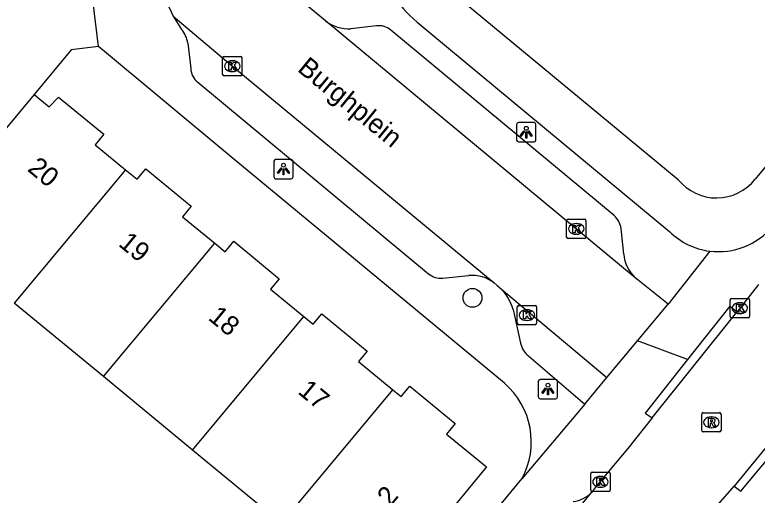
# Model space of a CAD drawing. Extents: x 162074 to 163034, y 381824 to 382557.
# Drawn here: x 162361.62 to 162400.04, y 382197.93 to 382222.79 of the extents above; entities that cross this region are included whole.
import ezdxf

# ---------------------------------------------------------------- set-up
doc = ezdxf.new("R2010")
doc.units = 0
for name, color, linetype in [('IMGEO_Boom', 7, 'Continuous'), ('IMGEO_Kolk', 7, 'Continuous'), ('IMGEO_Lichtpunt', 7, 'Continuous'), ('IMGEO_Openbare_ruimte_label', 7, 'Continuous'), ('IMGEO_Pand', 7, 'Continuous'), ('IMGEO_Pand_nummerreeks', 7, 'Continuous'), ('IMGEO_Rijbaan_lokaal_open', 7, 'Continuous'), ('IMGEO_Rioolput', 7, 'Continuous'), ('IMGEO_Voetpad_gesloten', 7, 'Continuous'), ('IMGEO_Voetpad_open', 7, 'Continuous')]:
    doc.layers.add(name, color=color, linetype=linetype)

msp = doc.modelspace()

# ---------------------------------------------------------------- linework, layer by layer
at = {"layer": 'IMGEO_Boom'}
msp.add_circle((162385.301, 382208.14), 0.489, dxfattribs=at)
at = {"layer": 'IMGEO_Kolk'}
for p, q in [((162372.372, 382219.708), (162372.372, 382220.56)), ((162372.447, 382220.634), (162373.299, 382220.634)), ((162373.373, 382220.56), (162373.373, 382219.708)), ((162372.86, 382220.414), (162372.885, 382220.414)), ((162372.883, 382219.854), (162372.858, 382219.854)), ((162373.299, 382219.634), (162372.447, 382219.634)), ((162390.172, 382211.284), (162390.172, 382212.136)), ((162390.247, 382212.21), (162391.099, 382212.21)), ((162391.173, 382212.136), (162391.173, 382211.284)), ((162390.66, 382211.99), (162390.685, 382211.99)), ((162390.683, 382211.43), (162390.658, 382211.43)), ((162391.099, 382211.21), (162390.247, 382211.21)), ((162398.638, 382207.18), (162398.638, 382208.032)), ((162398.713, 382208.106), (162399.565, 382208.106)), ((162399.126, 382207.886), (162399.151, 382207.886)), ((162399.639, 382208.032), (162399.639, 382207.18)), ((162387.619, 382206.822), (162387.619, 382207.674)), ((162387.694, 382207.748), (162388.546, 382207.748)), ((162388.107, 382207.528), (162388.132, 382207.528)), ((162388.62, 382207.674), (162388.62, 382206.822)), ((162399.565, 382207.106), (162398.713, 382207.106)), ((162399.149, 382207.326), (162399.124, 382207.326)), ((162388.546, 382206.748), (162387.694, 382206.748)), ((162388.13, 382206.968), (162388.105, 382206.968)), ((162391.425, 382198.191), (162391.425, 382199.043)), ((162391.5, 382199.117), (162392.352, 382199.117)), ((162392.426, 382199.043), (162392.426, 382198.191)), ((162391.913, 382198.897), (162391.938, 382198.897)), ((162391.936, 382198.337), (162391.911, 382198.337)), ((162392.352, 382198.117), (162391.5, 382198.117))]:
    msp.add_line(p, q, dxfattribs=at)
for points in [[(162372.372, 382219.708), (162372.372, 382220.56)], [(162372.447, 382220.634), (162373.299, 382220.634)], [(162373.373, 382220.56), (162373.373, 382219.708)], [(162372.693, 382220.334), (162372.816, 382220.334), (162372.816, 382220.183), (162372.946, 382220.334), (162373.11, 382220.334), (162372.964, 382220.183), (162373.117, 382219.934), (162372.965, 382219.934), (162372.88, 382220.098), (162372.816, 382220.031), (162372.816, 382219.934), (162372.693, 382219.934), (162372.693, 382220.334)], [(162373.299, 382219.634), (162372.447, 382219.634)], [(162390.172, 382211.284), (162390.172, 382212.136)], [(162390.247, 382212.21), (162391.099, 382212.21)], [(162391.173, 382212.136), (162391.173, 382211.284)], [(162390.493, 382211.91), (162390.616, 382211.91), (162390.616, 382211.759), (162390.746, 382211.91), (162390.91, 382211.91), (162390.764, 382211.759), (162390.917, 382211.51), (162390.765, 382211.51), (162390.68, 382211.674), (162390.616, 382211.607), (162390.616, 382211.51), (162390.493, 382211.51), (162390.493, 382211.91)], [(162391.099, 382211.21), (162390.247, 382211.21)], [(162398.638, 382207.18), (162398.638, 382208.032)], [(162398.713, 382208.106), (162399.565, 382208.106)], [(162398.959, 382207.806), (162399.082, 382207.806), (162399.082, 382207.655), (162399.212, 382207.806), (162399.376, 382207.806), (162399.23, 382207.655), (162399.383, 382207.406), (162399.231, 382207.406), (162399.146, 382207.57), (162399.082, 382207.503), (162399.082, 382207.406), (162398.959, 382207.406), (162398.959, 382207.806)], [(162399.639, 382208.032), (162399.639, 382207.18)], [(162387.619, 382206.822), (162387.619, 382207.674)], [(162387.694, 382207.748), (162388.546, 382207.748)], [(162387.94, 382207.448), (162388.063, 382207.448), (162388.063, 382207.297), (162388.193, 382207.448), (162388.357, 382207.448), (162388.211, 382207.297), (162388.364, 382207.048), (162388.212, 382207.048), (162388.127, 382207.212), (162388.063, 382207.145), (162388.063, 382207.048), (162387.94, 382207.048), (162387.94, 382207.448)], [(162388.62, 382207.674), (162388.62, 382206.822)], [(162399.565, 382207.106), (162398.713, 382207.106)], [(162388.546, 382206.748), (162387.694, 382206.748)], [(162391.425, 382198.191), (162391.425, 382199.043)], [(162391.5, 382199.117), (162392.352, 382199.117)], [(162392.426, 382199.043), (162392.426, 382198.191)], [(162391.746, 382198.817), (162391.869, 382198.817), (162391.869, 382198.666), (162391.999, 382198.817), (162392.163, 382198.817), (162392.017, 382198.666), (162392.17, 382198.417), (162392.018, 382198.417), (162391.933, 382198.581), (162391.869, 382198.514), (162391.869, 382198.417), (162391.746, 382198.417), (162391.746, 382198.817)], [(162392.352, 382198.117), (162391.5, 382198.117)]]:
    msp.add_lwpolyline(points, dxfattribs=at)
for centre, start, end in [((162372.449, 382220.558), 91.552, 178.448), ((162372.449, 382220.558), 91.552, 178.448), ((162373.297, 382220.558), 1.552, 88.448), ((162373.297, 382220.558), 1.552, 88.448), ((162372.449, 382219.71), 181.552, 268.448), ((162372.449, 382219.71), 181.552, 268.448), ((162373.297, 382219.71), 271.552, 358.448), ((162373.297, 382219.71), 271.552, 358.448), ((162390.249, 382212.134), 91.552, 178.448), ((162390.249, 382212.134), 91.552, 178.448), ((162391.097, 382212.134), 1.552, 88.448), ((162391.097, 382212.134), 1.552, 88.448), ((162390.249, 382211.286), 181.552, 268.448), ((162390.249, 382211.286), 181.552, 268.448), ((162391.097, 382211.286), 271.552, 358.448), ((162391.097, 382211.286), 271.552, 358.448), ((162398.715, 382208.03), 91.552, 178.448), ((162398.715, 382208.03), 91.552, 178.448), ((162399.563, 382208.03), 1.552, 88.448), ((162399.563, 382208.03), 1.552, 88.448), ((162387.696, 382207.672), 91.552, 178.448), ((162387.696, 382207.672), 91.552, 178.448), ((162388.544, 382207.672), 1.552, 88.448), ((162388.544, 382207.672), 1.552, 88.448), ((162398.715, 382207.182), 181.552, 268.448), ((162398.715, 382207.182), 181.552, 268.448), ((162399.563, 382207.182), 271.552, 358.448), ((162399.563, 382207.182), 271.552, 358.448), ((162387.696, 382206.824), 181.552, 268.448), ((162387.696, 382206.824), 181.552, 268.448), ((162388.544, 382206.824), 271.552, 358.448), ((162388.544, 382206.824), 271.552, 358.448), ((162391.502, 382199.041), 91.552, 178.448), ((162391.502, 382199.041), 91.552, 178.448), ((162392.35, 382199.041), 1.552, 88.448), ((162392.35, 382199.041), 1.552, 88.448), ((162391.502, 382198.193), 181.552, 268.448), ((162391.502, 382198.193), 181.552, 268.448), ((162392.35, 382198.193), 271.552, 358.448), ((162392.35, 382198.193), 271.552, 358.448)]:
    msp.add_arc(centre, 0.0765, start, end, dxfattribs=at)
for centre, major_axis, ratio, start_param, end_param in [((162372.859, 382220.134), (-0.387, 0.002), 0.722429, 4.712389, 7.853982), ((162372.884, 382220.134), (-0.39, 0.002), 0.717154, 1.570796, 4.712389), ((162390.659, 382211.71), (-0.387, 0.002), 0.722429, 4.712389, 7.853982), ((162390.684, 382211.71), (-0.39, 0.002), 0.717154, 1.570796, 4.712389), ((162399.125, 382207.606), (-0.387, 0.002), 0.722429, 4.712389, 7.853982), ((162399.15, 382207.606), (-0.39, 0.002), 0.717154, 1.570796, 4.712389), ((162388.106, 382207.248), (-0.387, 0.002), 0.722429, 4.712389, 7.853982), ((162388.131, 382207.248), (-0.39, 0.002), 0.717154, 1.570796, 4.712389), ((162391.912, 382198.617), (-0.387, 0.002), 0.722429, 4.712389, 7.853982), ((162391.937, 382198.617), (-0.39, 0.002), 0.717154, 1.570796, 4.712389)]:
    msp.add_ellipse(centre, major_axis=major_axis, ratio=ratio, start_param=start_param, end_param=end_param, dxfattribs=at)
at = {"layer": 'IMGEO_Lichtpunt'}
for p, q in [((162387.587, 382217.118), (162387.587, 382216.311)), ((162387.587, 382217.118), (162387.587, 382216.311)), ((162388.489, 382217.213), (162387.681, 382217.213)), ((162388.489, 382217.213), (162387.681, 382217.213)), ((162388.583, 382216.311), (162388.583, 382217.118)), ((162388.583, 382216.311), (162388.583, 382217.118)), ((162387.681, 382216.217), (162388.489, 382216.217)), ((162387.681, 382216.217), (162388.489, 382216.217)), ((162375.02, 382215.209), (162375.02, 382214.402)), ((162375.02, 382215.209), (162375.02, 382214.402)), ((162375.922, 382215.304), (162375.114, 382215.304)), ((162375.922, 382215.304), (162375.114, 382215.304)), ((162376.016, 382214.402), (162376.016, 382215.209)), ((162376.016, 382214.402), (162376.016, 382215.209)), ((162375.114, 382214.308), (162375.922, 382214.308)), ((162375.114, 382214.308), (162375.922, 382214.308)), ((162388.71, 382203.82), (162388.71, 382203.013)), ((162388.71, 382203.82), (162388.71, 382203.013)), ((162389.612, 382203.915), (162388.804, 382203.915)), ((162389.612, 382203.915), (162388.804, 382203.915)), ((162389.706, 382203.013), (162389.706, 382203.82)), ((162389.706, 382203.013), (162389.706, 382203.82)), ((162388.804, 382202.919), (162389.612, 382202.919)), ((162388.804, 382202.919), (162389.612, 382202.919))]:
    msp.add_line(p, q, dxfattribs=at)
for points in [[(162387.961, 382216.782), (162388, 382216.754), (162387.812, 382216.492), (162387.774, 382216.519), (162387.961, 382216.782)], [(162388.063, 382216.734), (162388.11, 382216.734), (162388.11, 382216.412), (162388.063, 382216.412), (162388.063, 382216.734)], [(162388.173, 382216.754), (162388.211, 382216.781), (162388.398, 382216.519), (162388.359, 382216.491), (162388.173, 382216.754)], [(162375.394, 382214.873), (162375.433, 382214.845), (162375.245, 382214.583), (162375.207, 382214.61), (162375.394, 382214.873)], [(162375.496, 382214.825), (162375.543, 382214.825), (162375.543, 382214.503), (162375.496, 382214.503), (162375.496, 382214.825)], [(162375.606, 382214.845), (162375.644, 382214.872), (162375.831, 382214.61), (162375.792, 382214.582), (162375.606, 382214.845)], [(162389.084, 382203.484), (162389.123, 382203.456), (162388.935, 382203.194), (162388.897, 382203.221), (162389.084, 382203.484)], [(162389.186, 382203.436), (162389.233, 382203.436), (162389.233, 382203.114), (162389.186, 382203.114), (162389.186, 382203.436)], [(162389.296, 382203.456), (162389.334, 382203.483), (162389.521, 382203.221), (162389.482, 382203.193), (162389.296, 382203.456)]]:
    msp.add_lwpolyline(points, dxfattribs=at)
for centre in [(162388.086, 382216.916), (162375.519, 382215.007), (162389.209, 382203.618)]:
    msp.add_circle(centre, 0.0994, dxfattribs=at)
for centre, start, end in [((162387.681, 382217.118), 90, 180), ((162387.681, 382217.118), 90, 180), ((162388.489, 382217.118), 0, 90), ((162388.489, 382217.118), 0, 90), ((162387.681, 382216.311), 180, 270), ((162387.681, 382216.311), 180, 270), ((162388.489, 382216.311), 270, 0), ((162388.489, 382216.311), 270, 360), ((162375.114, 382215.209), 90, 180), ((162375.114, 382215.209), 90, 180), ((162375.922, 382215.209), 0, 90), ((162375.922, 382215.209), 0, 90), ((162375.114, 382214.402), 180, 270), ((162375.114, 382214.402), 180, 270), ((162375.922, 382214.402), 270, 0), ((162375.922, 382214.402), 270, 360), ((162388.804, 382203.82), 90, 180), ((162388.804, 382203.82), 90, 180), ((162389.612, 382203.82), 0, 90), ((162389.612, 382203.82), 0, 90), ((162388.804, 382203.013), 180, 270), ((162388.804, 382203.013), 180, 270), ((162389.612, 382203.013), 270, 0), ((162389.612, 382203.013), 270, 360)]:
    msp.add_arc(centre, 0.0946, start, end, dxfattribs=at)
at = {"layer": 'IMGEO_Pand'}
for points in [[(162362.619, 382218.669), (162359.474, 382214.908)], [(162362.619, 382218.669), (162363.393, 382218.031), (162363.882, 382218.535), (162366.223, 382216.609), (162365.776, 382216.066), (162367.347, 382214.775)], [(162367.347, 382214.775), (162361.583, 382207.863)], [(162367.347, 382214.775), (162367.948, 382214.28), (162368.394, 382214.821), (162370.748, 382212.882), (162370.302, 382212.341), (162371.96, 382210.976)], [(162366.197, 382204.063), (162371.96, 382210.976)], [(162371.96, 382210.976), (162372.502, 382210.529), (162372.948, 382211.07), (162375.302, 382209.131), (162374.856, 382208.59), (162376.573, 382207.176)], [(162366.197, 382204.063), (162361.583, 382207.863)], [(162370.81, 382200.263), (162376.573, 382207.176)], [(162376.573, 382207.176), (162377.056, 382206.778), (162377.502, 382207.319), (162379.856, 382205.38), (162379.41, 382204.839), (162381.187, 382203.375)], [(162370.81, 382200.263), (162366.197, 382204.063)], [(162381.187, 382203.375), (162381.61, 382203.027), (162382.056, 382203.568), (162384.41, 382201.629), (162383.964, 382201.088), (162386.032, 382199.384), (162379.288, 382191.194), (162376.895, 382193.165), (162377.919, 382194.408), (162375.424, 382196.463)], [(162375.424, 382196.463), (162381.187, 382203.375)], [(162375.424, 382196.463), (162370.81, 382200.263)]]:
    msp.add_lwpolyline(points, dxfattribs=at)
at = {"layer": 'IMGEO_Rijbaan_lokaal_open'}
for points in [[(162365.954, 382221.157), (162365.263, 382226.839)], [(162369.353, 382223.86), (162369.486, 382223.432), (162369.804, 382222.715)], [(162377.687, 382222.478), (162376.626, 382223.363)], [(162369.804, 382222.715), (162372.897, 382220.114), (162386.433, 382208.909)], [(162393.725, 382209.183), (162390.687, 382211.697), (162377.687, 382222.478)], [(162365.954, 382221.157), (162364.527, 382220.984), (162362.619, 382218.669)], [(162395.437, 382207.815), (162393.88, 382209.055), (162393.725, 382209.183)], [(162386.433, 382208.909), (162386.574, 382208.775), (162386.699, 382208.671)], [(162386.699, 382208.671), (162392.258, 382204.023)], [(162400.109, 382208.829), (162398.977, 382207.405)], [(162393.848, 382205.919), (162395.437, 382207.815)], [(162394.607, 382201.927), (162398.977, 382207.405)], [(162392.258, 382204.023), (162393.848, 382205.919)], [(162403.183, 382203.671), (162398.84, 382198.394)], [(162394.607, 382201.927), (162393.345, 382200.337), (162392.521, 382199.353), (162391.67, 382198.337), (162391.469, 382198.07)], [(162395.883, 382194.813), (162396.623, 382195.74), (162397.535, 382196.883), (162398.84, 382198.394)], [(162382.421, 382186.948), (162387.133, 382192.747), (162391.469, 382198.07)]]:
    msp.add_lwpolyline(points, dxfattribs=at)
at = {"layer": 'IMGEO_Rioolput'}
for p, q in [((162397.167, 382201.27), (162397.167, 382202.122)), ((162397.242, 382202.196), (162398.094, 382202.196)), ((162398.168, 382202.122), (162398.168, 382201.27)), ((162397.655, 382201.976), (162397.68, 382201.976)), ((162397.678, 382201.416), (162397.653, 382201.416)), ((162398.094, 382201.196), (162397.242, 382201.196))]:
    msp.add_line(p, q, dxfattribs=at)
for points in [[(162397.167, 382201.27), (162397.167, 382202.122)], [(162397.242, 382202.196), (162398.094, 382202.196)], [(162398.168, 382202.122), (162398.168, 382201.27)], [(162397.756, 382201.894), (162397.504, 382201.896), (162397.504, 382201.496)], [(162397.504, 382201.496), (162397.628, 382201.496), (162397.628, 382201.658), (162397.639, 382201.658)], [(162397.682, 382201.815), (162397.628, 382201.815), (162397.628, 382201.734)], [(162397.628, 382201.734), (162397.68, 382201.734)], [(162397.686, 382201.629), (162397.757, 382201.496), (162397.897, 382201.496), (162397.832, 382201.622)], [(162398.094, 382201.196), (162397.242, 382201.196)]]:
    msp.add_lwpolyline(points, dxfattribs=at)
for centre, radius, start, end in [((162397.244, 382202.12), 0.0765, 91.552, 178.448), ((162397.244, 382202.12), 0.0765, 91.552, 178.448), ((162398.092, 382202.12), 0.0765, 1.552, 88.448), ((162398.092, 382202.12), 0.0765, 1.552, 88.448), ((162397.638, 382201.605), 0.0533, 26.0293, 88.6989), ((162397.664, 382201.923), 0.19, 274.7715, 282.9687), ((162397.688, 382201.719), 0.0964, 77.0061, 93.1865), ((162397.702, 382201.776), 0.0378, 276.6634, 79.6772), ((162397.755, 382201.784), 0.109, 350.3612, 89.416), ((162397.753, 382201.784), 0.112, 277.5842, 350.9817), ((162397.737, 382201.569), 0.108, 29.5134, 73.7905), ((162397.244, 382201.272), 0.0765, 181.552, 268.448), ((162397.244, 382201.272), 0.0765, 181.552, 268.448), ((162398.092, 382201.272), 0.0765, 271.552, 358.448), ((162398.092, 382201.272), 0.0765, 271.552, 358.448)]:
    msp.add_arc(centre, radius, start, end, dxfattribs=at)
for centre, major_axis, ratio, start_param, end_param in [((162397.654, 382201.696), (-0.387, 0.002), 0.722429, 4.712389, 7.853982), ((162397.679, 382201.696), (-0.39, 0.002), 0.717154, 1.570796, 4.712389)]:
    msp.add_ellipse(centre, major_axis=major_axis, ratio=ratio, start_param=start_param, end_param=end_param, dxfattribs=at)
at = {"layer": 'IMGEO_Voetpad_gesloten'}
for points in [[(162395.955, 382214.253), (162383.332, 382224.712)], [(162382.438, 382222.415), (162395.512, 382211.561)], [(162405.299, 382220.769), (162399.925, 382214.283)]]:
    msp.add_lwpolyline(points, dxfattribs=at)
for centre, radius, start, end in [((162385.35, 382226.139), 4.727, 183.1883, 231.9762), ((162397.928, 382215.853), 2.541, 219.0478, 321.8181), ((162398.044, 382214.169), 3.638, 262.6671, 320.0462), ((162398.045, 382214.161), 3.63, 225.7465, 262.6405)]:
    msp.add_arc(centre, radius, start, end, dxfattribs=at)
at = {"layer": 'IMGEO_Voetpad_open'}
for points in [[(162369.804, 382222.715), (162370.244, 382222.038)], [(162380.334, 382222.22), (162379.006, 382222.071)], [(162392.629, 382212.404), (162381.069, 382222.002)], [(162370.571, 382221.32), (162370.719, 382220.006)], [(162386.952, 382203.723), (162372.749, 382215.498), (162365.954, 382221.157)], [(162371.083, 382219.31), (162383.029, 382209.389)], [(162393.133, 382210.404), (162392.994, 382211.73)], [(162397.58, 382210.561), (162395.437, 382207.815)], [(162383.763, 382209.157), (162385.097, 382209.289)], [(162387.402, 382207.536), (162387.788, 382205.791)], [(162398.977, 382207.405), (162398.63, 382207.71), (162396.436, 382204.943)], [(162396.436, 382204.943), (162393.848, 382205.919)], [(162388.216, 382205.124), (162391.119, 382202.632)], [(162396.436, 382204.943), (162394.242, 382202.176), (162394.607, 382201.927)], [(162391.119, 382202.632), (162392.258, 382204.023)], [(162391.119, 382202.632), (162387.853, 382198.764)], [(162398.84, 382198.394), (162399.186, 382198.137), (162401.376, 382200.754)], [(162374.601, 382182.711), (162387.853, 382198.764)]]:
    msp.add_lwpolyline(points, dxfattribs=at)
for centre, radius, start, end in [((162378.895, 382224.051), 1.983, 232.482, 273.221), ((162369.102, 382221.085), 1.488, 9.1086, 39.8634), ((162380.463, 382221.306), 0.923, 48.9363, 98.0231), ((162371.659, 382220.054), 0.941, 182.9375, 232.2806), ((162391.838, 382211.54), 1.172, 9.3467, 47.5282), ((162395.005, 382210.558), 1.879, 184.6959, 227.0368), ((162383.653, 382210.086), 0.935, 228.1608, 276.7582), ((162385.279, 382207.392), 1.906, 52.752, 95.4932), ((162385.116, 382206.905), 2.372, 15.4266, 48.1202), ((162388.93, 382206.053), 1.171, 192.913, 232.4619), ((162384.343, 382200.688), 4.003, 331.2795, 49.3159), ((162390.346, 382199.126), 1.541, 276.3624, 316.7677)]:
    msp.add_arc(centre, radius, start, end, dxfattribs=at)

# ---------------------------------------------------------------- texts
at = {"layer": 'IMGEO_Openbare_ruimte_label'}
msp.add_text('Burghplein', height=1, rotation=320.7227, dxfattribs=at).set_placement((162376.192, 382219.912))
at = {"layer": 'IMGEO_Pand_nummerreeks'}
for s, rotation, p in [('20', 320.5233, (162362.219, 382214.749)), ('19', 320.5233, (162366.929, 382210.87)), ('18', 320.5233, (162371.573, 382207.045)), ('17', 320.5233, (162376.213, 382203.223)), ('2', 50.5305, (162381.05, 382197.298))]:
    msp.add_text(s, height=1, rotation=rotation, dxfattribs=at).set_placement(p)

doc.saveas('drawing.dxf')
